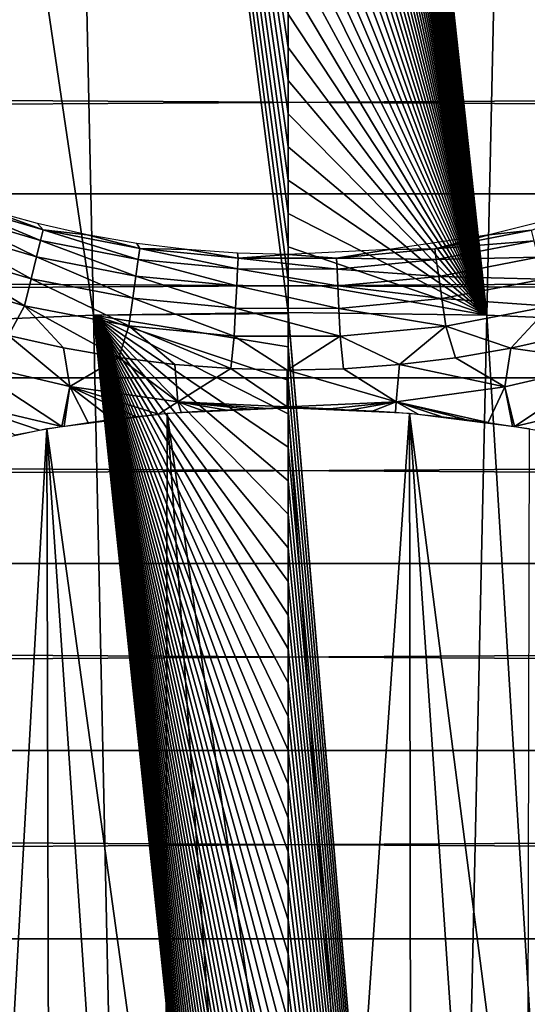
# Model space of a CAD drawing. Header units: millimetres. Extents: x -300 to 300, y -500 to 500.
# Tile 497 of 656: x -2.83 to 2.52, y 91.21 to 101.6. Entities that reach past the tile are written whole.
import ezdxf

# ---------------------------------------------------------------- set-up
doc = ezdxf.new("R2010")
doc.units = ezdxf.units.MM
doc.header["$LTSCALE"] = 81.481481
for name, color, linetype in [('19', 7, 'CONTINUOUS'), ('20', 7, 'CONTINUOUS'), ('34', 7, 'CONTINUOUS'), ('5', 7, 'CONTINUOUS'), ('6', 7, 'CONTINUOUS'), ('61', 7, 'CONTINUOUS'), ('62', 7, 'CONTINUOUS'), ('78', 7, 'CONTINUOUS')]:
    doc.layers.add(name, color=color, linetype=linetype)

msp = doc.modelspace()

# ---------------------------------------------------------------- linework, layer by layer
at = {"layer": '19', "color": 7, "linetype": 'CONTINUOUS'}
for points in [[(2.519, 117.735, 77.228), (0, 117.77, 77.229), (2.093, 98.481, 77.199), (2.519, 117.735, 77.228)], [(2.093, 98.481, 77.199), (0, 117.77, 77.229), (0, 117.703, 77.229), (2.093, 98.481, 77.199)], [(4.135, 98.393, 77.197), (2.519, 117.735, 77.228), (2.093, 98.481, 77.199), (4.135, 98.393, 77.197)], [(4.978, 117.63, 77.225), (2.519, 117.735, 77.228), (4.135, 98.393, 77.197), (4.978, 117.63, 77.225)], [(0, 117.369, 77.229), (2.093, 98.481, 77.199), (0, 117.703, 77.229), (0, 117.369, 77.229)], [(0, 117.035, 77.228), (2.093, 98.481, 77.199), (0, 117.369, 77.229), (0, 117.035, 77.228)], [(0, 116.7, 77.228), (2.093, 98.481, 77.199), (0, 117.035, 77.228), (0, 116.7, 77.228)], [(0, 116.365, 77.227), (2.093, 98.481, 77.199), (0, 116.7, 77.228), (0, 116.365, 77.227)], [(0, 116.03, 77.227), (2.093, 98.481, 77.199), (0, 116.365, 77.227), (0, 116.03, 77.227)], [(0, 115.694, 77.227), (2.093, 98.481, 77.199), (0, 116.03, 77.227), (0, 115.694, 77.227)], [(0, 115.358, 77.226), (2.093, 98.481, 77.199), (0, 115.694, 77.227), (0, 115.358, 77.226)], [(0, 115.022, 77.226), (2.093, 98.481, 77.199), (0, 115.358, 77.226), (0, 115.022, 77.226)], [(0, 114.685, 77.226), (2.093, 98.481, 77.199), (0, 115.022, 77.226), (0, 114.685, 77.226)], [(0, 114.348, 77.225), (2.093, 98.481, 77.199), (0, 114.685, 77.226), (0, 114.348, 77.225)], [(0, 114.011, 77.225), (2.093, 98.481, 77.199), (0, 114.348, 77.225), (0, 114.011, 77.225)], [(0, 113.674, 77.224), (2.093, 98.481, 77.199), (0, 114.011, 77.225), (0, 113.674, 77.224)], [(0, 113.336, 77.224), (2.093, 98.481, 77.199), (0, 113.674, 77.224), (0, 113.336, 77.224)], [(0, 112.998, 77.224), (2.093, 98.481, 77.199), (0, 113.336, 77.224), (0, 112.998, 77.224)], [(0, 112.659, 77.223), (2.093, 98.481, 77.199), (0, 112.998, 77.224), (0, 112.659, 77.223)], [(0, 112.321, 77.223), (2.093, 98.481, 77.199), (0, 112.659, 77.223), (0, 112.321, 77.223)], [(0, 111.981, 77.222), (2.093, 98.481, 77.199), (0, 112.321, 77.223), (0, 111.981, 77.222)], [(0, 111.642, 77.222), (2.093, 98.481, 77.199), (0, 111.981, 77.222), (0, 111.642, 77.222)], [(0, 111.302, 77.221), (2.093, 98.481, 77.199), (0, 111.642, 77.222), (0, 111.302, 77.221)], [(0, 110.962, 77.221), (2.093, 98.481, 77.199), (0, 111.302, 77.221), (0, 110.962, 77.221)], [(0, 110.622, 77.22), (2.093, 98.481, 77.199), (0, 110.962, 77.221), (0, 110.622, 77.22)], [(0, 110.281, 77.22), (2.093, 98.481, 77.199), (0, 110.622, 77.22), (0, 110.281, 77.22)], [(0, 109.94, 77.219), (2.093, 98.481, 77.199), (0, 110.281, 77.22), (0, 109.94, 77.219)], [(0, 109.599, 77.219), (2.093, 98.481, 77.199), (0, 109.94, 77.219), (0, 109.599, 77.219)], [(0, 109.257, 77.218), (2.093, 98.481, 77.199), (0, 109.599, 77.219), (0, 109.257, 77.218)], [(0, 108.915, 77.218), (2.093, 98.481, 77.199), (0, 109.257, 77.218), (0, 108.915, 77.218)], [(0, 108.573, 77.217), (2.093, 98.481, 77.199), (0, 108.915, 77.218), (0, 108.573, 77.217)], [(0, 108.23, 77.217), (2.093, 98.481, 77.199), (0, 108.573, 77.217), (0, 108.23, 77.217)], [(0, 107.887, 77.216), (2.093, 98.481, 77.199), (0, 108.23, 77.217), (0, 107.887, 77.216)], [(0, 107.544, 77.216), (2.093, 98.481, 77.199), (0, 107.887, 77.216), (0, 107.544, 77.216)], [(0, 107.201, 77.215), (2.093, 98.481, 77.199), (0, 107.544, 77.216), (0, 107.201, 77.215)], [(0, 106.857, 77.215), (2.093, 98.481, 77.199), (0, 107.201, 77.215), (0, 106.857, 77.215)], [(0, 106.512, 77.214), (2.093, 98.481, 77.199), (0, 106.857, 77.215), (0, 106.512, 77.214)], [(0, 106.168, 77.214), (2.093, 98.481, 77.199), (0, 106.512, 77.214), (0, 106.168, 77.214)], [(0, 105.823, 77.213), (2.093, 98.481, 77.199), (0, 106.168, 77.214), (0, 105.823, 77.213)], [(0, 105.478, 77.212), (2.093, 98.481, 77.199), (0, 105.823, 77.213), (0, 105.478, 77.212)], [(0, 105.132, 77.212), (2.093, 98.481, 77.199), (0, 105.478, 77.212), (0, 105.132, 77.212)], [(0, 104.786, 77.211), (2.093, 98.481, 77.199), (0, 105.132, 77.212), (0, 104.786, 77.211)], [(0, 104.44, 77.211), (2.093, 98.481, 77.199), (0, 104.786, 77.211), (0, 104.44, 77.211)], [(0, 104.093, 77.21), (2.093, 98.481, 77.199), (0, 104.44, 77.211), (0, 104.093, 77.21)], [(0, 103.746, 77.209), (2.093, 98.481, 77.199), (0, 104.093, 77.21), (0, 103.746, 77.209)], [(0, 103.399, 77.209), (2.093, 98.481, 77.199), (0, 103.746, 77.209), (0, 103.399, 77.209)], [(0, 103.051, 77.208), (2.093, 98.481, 77.199), (0, 103.399, 77.209), (0, 103.051, 77.208)], [(0, 102.703, 77.208), (2.093, 98.481, 77.199), (0, 103.051, 77.208), (0, 102.703, 77.208)], [(0, 102.355, 77.207), (2.093, 98.481, 77.199), (0, 102.703, 77.208), (0, 102.355, 77.207)], [(0, 102.006, 77.206), (2.093, 98.481, 77.199), (0, 102.355, 77.207), (0, 102.006, 77.206)], [(0, 101.657, 77.206), (2.093, 98.481, 77.199), (0, 102.006, 77.206), (0, 101.657, 77.206)], [(0, 101.308, 77.205), (2.093, 98.481, 77.199), (0, 101.657, 77.206), (0, 101.308, 77.205)], [(0, 100.958, 77.204), (2.093, 98.481, 77.199), (0, 101.308, 77.205), (0, 100.958, 77.204)], [(0, 100.608, 77.204), (2.093, 98.481, 77.199), (0, 100.958, 77.204), (0, 100.608, 77.204)], [(0, 100.258, 77.203), (2.093, 98.481, 77.199), (0, 100.608, 77.204), (0, 100.258, 77.203)], [(0, 99.907, 77.202), (2.093, 98.481, 77.199), (0, 100.258, 77.203), (0, 99.907, 77.202)], [(0, 99.556, 77.202), (2.093, 98.481, 77.199), (0, 99.907, 77.202), (0, 99.556, 77.202)], [(0, 99.205, 77.201), (2.093, 98.481, 77.199), (0, 99.556, 77.202), (0, 99.205, 77.201)], [(0, 98.853, 77.2), (2.093, 98.481, 77.199), (0, 99.205, 77.201), (0, 98.853, 77.2)], [(0, 98.51, 77.199), (2.093, 98.481, 77.199), (0, 98.853, 77.2), (0, 98.51, 77.199)], [(2.093, 98.481, 77.199), (0, 98.51, 77.199), (1.667, 79.002, 77.153), (2.093, 98.481, 77.199)], [(1.667, 79.002, 77.153), (0, 98.51, 77.199), (0, 98.501, 77.199), (1.667, 79.002, 77.153)], [(0, 98.148, 77.199), (1.667, 79.002, 77.153), (0, 98.501, 77.199), (0, 98.148, 77.199)], [(3.294, 78.931, 77.152), (2.093, 98.481, 77.199), (1.667, 79.002, 77.153), (3.294, 78.931, 77.152)], [(4.135, 98.393, 77.197), (2.093, 98.481, 77.199), (3.294, 78.931, 77.152), (4.135, 98.393, 77.197)], [(0, 97.796, 77.198), (1.667, 79.002, 77.153), (0, 98.148, 77.199), (0, 97.796, 77.198)], [(0, 97.442, 77.197), (1.667, 79.002, 77.153), (0, 97.796, 77.198), (0, 97.442, 77.197)], [(0, 97.089, 77.197), (1.667, 79.002, 77.153), (0, 97.442, 77.197), (0, 97.089, 77.197)], [(0, 96.735, 77.196), (1.667, 79.002, 77.153), (0, 97.089, 77.197), (0, 96.735, 77.196)], [(0, 96.381, 77.195), (1.667, 79.002, 77.153), (0, 96.735, 77.196), (0, 96.381, 77.195)], [(0, 96.026, 77.194), (1.667, 79.002, 77.153), (0, 96.381, 77.195), (0, 96.026, 77.194)], [(0, 95.671, 77.194), (1.667, 79.002, 77.153), (0, 96.026, 77.194), (0, 95.671, 77.194)], [(0, 95.316, 77.193), (1.667, 79.002, 77.153), (0, 95.671, 77.194), (0, 95.316, 77.193)], [(0, 94.96, 77.192), (1.667, 79.002, 77.153), (0, 95.316, 77.193), (0, 94.96, 77.192)], [(0, 94.604, 77.191), (1.667, 79.002, 77.153), (0, 94.96, 77.192), (0, 94.604, 77.191)], [(0, 94.248, 77.19), (1.667, 79.002, 77.153), (0, 94.604, 77.191), (0, 94.248, 77.19)], [(0, 93.891, 77.19), (1.667, 79.002, 77.153), (0, 94.248, 77.19), (0, 93.891, 77.19)], [(0, 93.534, 77.189), (1.667, 79.002, 77.153), (0, 93.891, 77.19), (0, 93.534, 77.189)], [(0, 93.177, 77.188), (1.667, 79.002, 77.153), (0, 93.534, 77.189), (0, 93.177, 77.188)], [(0, 92.819, 77.187), (1.667, 79.002, 77.153), (0, 93.177, 77.188), (0, 92.819, 77.187)], [(0, 92.46, 77.187), (1.667, 79.002, 77.153), (0, 92.819, 77.187), (0, 92.46, 77.187)], [(0, 92.102, 77.186), (1.667, 79.002, 77.153), (0, 92.46, 77.187), (0, 92.102, 77.186)], [(0, 91.743, 77.185), (1.667, 79.002, 77.153), (0, 92.102, 77.186), (0, 91.743, 77.185)], [(0, 91.384, 77.184), (1.667, 79.002, 77.153), (0, 91.743, 77.185), (0, 91.384, 77.184)], [(0, 91.024, 77.183), (1.667, 79.002, 77.153), (0, 91.384, 77.184), (0, 91.024, 77.183)]]:
    msp.add_3dface(points, dxfattribs=at)
at = {"layer": '20', "color": 7, "linetype": 'CONTINUOUS'}
for points in [[(-4.89, 117.635, 77.225), (-2.055, 98.482, 77.199), (-2.474, 117.736, 77.228), (-4.89, 117.635, 77.225)], [(0, 98.51, 77.199), (0, 98.853, 77.2), (-2.474, 117.736, 77.228), (0, 98.51, 77.199)], [(-2.055, 98.482, 77.199), (0, 98.51, 77.199), (-2.474, 117.736, 77.228), (-2.055, 98.482, 77.199)], [(0, 98.853, 77.2), (0, 99.205, 77.201), (-2.474, 117.736, 77.228), (0, 98.853, 77.2)], [(0, 99.205, 77.201), (0, 99.556, 77.202), (-2.474, 117.736, 77.228), (0, 99.205, 77.201)], [(0, 99.556, 77.202), (0, 99.907, 77.202), (-2.474, 117.736, 77.228), (0, 99.556, 77.202)], [(0, 99.907, 77.202), (0, 100.258, 77.203), (-2.474, 117.736, 77.228), (0, 99.907, 77.202)], [(0, 100.258, 77.203), (0, 100.608, 77.204), (-2.474, 117.736, 77.228), (0, 100.258, 77.203)], [(0, 100.608, 77.204), (0, 100.958, 77.204), (-2.474, 117.736, 77.228), (0, 100.608, 77.204)], [(0, 100.958, 77.204), (0, 101.308, 77.205), (-2.474, 117.736, 77.228), (0, 100.958, 77.204)], [(0, 101.308, 77.205), (0, 101.657, 77.206), (-2.474, 117.736, 77.228), (0, 101.308, 77.205)], [(-4.062, 98.397, 77.197), (-2.055, 98.482, 77.199), (-4.89, 117.635, 77.225), (-4.062, 98.397, 77.197)], [(0, 98.501, 77.199), (0, 98.51, 77.199), (-2.055, 98.482, 77.199), (0, 98.501, 77.199)], [(0, 98.148, 77.199), (0, 98.501, 77.199), (-2.055, 98.482, 77.199), (0, 98.148, 77.199)], [(-4.062, 98.397, 77.197), (-1.637, 79.003, 77.153), (-2.055, 98.482, 77.199), (-4.062, 98.397, 77.197)], [(-3.236, 78.935, 77.152), (-1.637, 79.003, 77.153), (-4.062, 98.397, 77.197), (-3.236, 78.935, 77.152)], [(0, 79.026, 77.154), (0, 79.311, 77.155), (-2.055, 98.482, 77.199), (0, 79.026, 77.154)], [(-1.637, 79.003, 77.153), (0, 79.026, 77.154), (-2.055, 98.482, 77.199), (-1.637, 79.003, 77.153)], [(0, 79.311, 77.155), (0, 79.683, 77.155), (-2.055, 98.482, 77.199), (0, 79.311, 77.155)], [(0, 79.683, 77.155), (0, 80.054, 77.156), (-2.055, 98.482, 77.199), (0, 79.683, 77.155)], [(0, 80.054, 77.156), (0, 80.426, 77.157), (-2.055, 98.482, 77.199), (0, 80.054, 77.156)], [(0, 80.426, 77.157), (0, 80.797, 77.158), (-2.055, 98.482, 77.199), (0, 80.426, 77.157)], [(0, 80.797, 77.158), (0, 81.167, 77.159), (-2.055, 98.482, 77.199), (0, 80.797, 77.158)], [(0, 81.167, 77.159), (0, 81.538, 77.16), (-2.055, 98.482, 77.199), (0, 81.167, 77.159)], [(0, 81.538, 77.16), (0, 81.907, 77.161), (-2.055, 98.482, 77.199), (0, 81.538, 77.16)], [(0, 81.907, 77.161), (0, 82.277, 77.162), (-2.055, 98.482, 77.199), (0, 81.907, 77.161)], [(0, 82.277, 77.162), (0, 82.646, 77.163), (-2.055, 98.482, 77.199), (0, 82.277, 77.162)], [(0, 82.646, 77.163), (0, 83.014, 77.164), (-2.055, 98.482, 77.199), (0, 82.646, 77.163)], [(0, 83.014, 77.164), (0, 83.382, 77.165), (-2.055, 98.482, 77.199), (0, 83.014, 77.164)], [(0, 83.382, 77.165), (0, 83.75, 77.166), (-2.055, 98.482, 77.199), (0, 83.382, 77.165)], [(0, 83.75, 77.166), (0, 84.117, 77.167), (-2.055, 98.482, 77.199), (0, 83.75, 77.166)], [(0, 84.117, 77.167), (0, 84.484, 77.168), (-2.055, 98.482, 77.199), (0, 84.117, 77.167)], [(0, 84.484, 77.168), (0, 84.851, 77.169), (-2.055, 98.482, 77.199), (0, 84.484, 77.168)], [(0, 84.851, 77.169), (0, 85.217, 77.169), (-2.055, 98.482, 77.199), (0, 84.851, 77.169)], [(0, 85.217, 77.169), (0, 85.583, 77.17), (-2.055, 98.482, 77.199), (0, 85.217, 77.169)], [(0, 85.583, 77.17), (0, 85.948, 77.171), (-2.055, 98.482, 77.199), (0, 85.583, 77.17)], [(0, 85.948, 77.171), (0, 86.313, 77.172), (-2.055, 98.482, 77.199), (0, 85.948, 77.171)], [(0, 86.313, 77.172), (0, 86.678, 77.173), (-2.055, 98.482, 77.199), (0, 86.313, 77.172)], [(0, 86.678, 77.173), (0, 87.042, 77.174), (-2.055, 98.482, 77.199), (0, 86.678, 77.173)], [(0, 87.042, 77.174), (0, 87.406, 77.175), (-2.055, 98.482, 77.199), (0, 87.042, 77.174)], [(0, 87.406, 77.175), (0, 87.77, 77.176), (-2.055, 98.482, 77.199), (0, 87.406, 77.175)], [(0, 87.77, 77.176), (0, 88.133, 77.176), (-2.055, 98.482, 77.199), (0, 87.77, 77.176)], [(0, 88.133, 77.176), (0, 88.495, 77.177), (-2.055, 98.482, 77.199), (0, 88.133, 77.176)], [(0, 88.495, 77.177), (0, 88.858, 77.178), (-2.055, 98.482, 77.199), (0, 88.495, 77.177)], [(0, 88.858, 77.178), (0, 89.22, 77.179), (-2.055, 98.482, 77.199), (0, 88.858, 77.178)], [(0, 89.22, 77.179), (0, 89.581, 77.18), (-2.055, 98.482, 77.199), (0, 89.22, 77.179)], [(0, 89.581, 77.18), (0, 89.942, 77.181), (-2.055, 98.482, 77.199), (0, 89.581, 77.18)], [(0, 89.942, 77.181), (0, 90.303, 77.182), (-2.055, 98.482, 77.199), (0, 89.942, 77.181)], [(0, 90.303, 77.182), (0, 90.664, 77.182), (-2.055, 98.482, 77.199), (0, 90.303, 77.182)], [(0, 90.664, 77.182), (0, 91.024, 77.183), (-2.055, 98.482, 77.199), (0, 90.664, 77.182)], [(0, 91.024, 77.183), (0, 91.384, 77.184), (-2.055, 98.482, 77.199), (0, 91.024, 77.183)], [(0, 91.384, 77.184), (0, 91.743, 77.185), (-2.055, 98.482, 77.199), (0, 91.384, 77.184)], [(0, 91.743, 77.185), (0, 92.102, 77.186), (-2.055, 98.482, 77.199), (0, 91.743, 77.185)], [(0, 92.102, 77.186), (0, 92.46, 77.187), (-2.055, 98.482, 77.199), (0, 92.102, 77.186)], [(0, 92.46, 77.187), (0, 92.819, 77.187), (-2.055, 98.482, 77.199), (0, 92.46, 77.187)], [(0, 92.819, 77.187), (0, 93.177, 77.188), (-2.055, 98.482, 77.199), (0, 92.819, 77.187)], [(0, 93.177, 77.188), (0, 93.534, 77.189), (-2.055, 98.482, 77.199), (0, 93.177, 77.188)], [(0, 93.534, 77.189), (0, 93.891, 77.19), (-2.055, 98.482, 77.199), (0, 93.534, 77.189)], [(0, 93.891, 77.19), (0, 94.248, 77.19), (-2.055, 98.482, 77.199), (0, 93.891, 77.19)], [(0, 94.248, 77.19), (0, 94.604, 77.191), (-2.055, 98.482, 77.199), (0, 94.248, 77.19)], [(0, 94.604, 77.191), (0, 94.96, 77.192), (-2.055, 98.482, 77.199), (0, 94.604, 77.191)], [(0, 94.96, 77.192), (0, 95.316, 77.193), (-2.055, 98.482, 77.199), (0, 94.96, 77.192)], [(0, 95.316, 77.193), (0, 95.671, 77.194), (-2.055, 98.482, 77.199), (0, 95.316, 77.193)], [(0, 95.671, 77.194), (0, 96.026, 77.194), (-2.055, 98.482, 77.199), (0, 95.671, 77.194)], [(0, 96.026, 77.194), (0, 96.381, 77.195), (-2.055, 98.482, 77.199), (0, 96.026, 77.194)], [(0, 96.381, 77.195), (0, 96.735, 77.196), (-2.055, 98.482, 77.199), (0, 96.381, 77.195)], [(0, 96.735, 77.196), (0, 97.089, 77.197), (-2.055, 98.482, 77.199), (0, 96.735, 77.196)], [(0, 97.089, 77.197), (0, 97.442, 77.197), (-2.055, 98.482, 77.199), (0, 97.089, 77.197)], [(0, 97.442, 77.197), (0, 97.796, 77.198), (-2.055, 98.482, 77.199), (0, 97.442, 77.197)], [(0, 97.796, 77.198), (0, 98.148, 77.199), (-2.055, 98.482, 77.199), (0, 97.796, 77.198)]]:
    msp.add_3dface(points, dxfattribs=at)
at = {"layer": '34', "color": 7, "linetype": 'CONTINUOUS'}
for points in [[(54.5, 108.5, 501.493), (54.5, 0, 501.493), (-54.5, 108.5, 501.493), (54.5, 108.5, 501.493)], [(-54.5, 108.5, 501.493), (54.5, 0, 501.493), (-54.5, 0, 501.493), (-54.5, 108.5, 501.493)]]:
    msp.add_3dface(points, dxfattribs=at)
at = {"layer": '5', "color": 7, "linetype": 'CONTINUOUS'}
for points in [[(162.074, 99.764, 11), (-162.074, 99.764, 11), (-162.028, 101.693, 11), (162.074, 99.764, 11)], [(162.028, 101.694, 11), (162.074, 99.764, 11), (-162.028, 101.693, 11), (162.028, 101.694, 11)], [(162.118, 97.821, 11), (-162.118, 97.82, 11), (-162.074, 99.764, 11), (162.118, 97.821, 11)], [(162.074, 99.764, 11), (162.118, 97.821, 11), (-162.074, 99.764, 11), (162.074, 99.764, 11)], [(162.162, 95.862, 11), (-162.162, 95.862, 11), (-162.118, 97.82, 11), (162.162, 95.862, 11)], [(162.118, 97.821, 11), (162.162, 95.862, 11), (-162.118, 97.82, 11), (162.118, 97.821, 11)], [(162.204, 93.889, 11), (-162.204, 93.889, 11), (-162.162, 95.862, 11), (162.204, 93.889, 11)], [(162.162, 95.862, 11), (162.204, 93.889, 11), (-162.162, 95.862, 11), (162.162, 95.862, 11)], [(162.245, 91.9, 11), (-162.245, 91.9, 11), (-162.204, 93.889, 11), (162.245, 91.9, 11)], [(162.204, 93.889, 11), (162.245, 91.9, 11), (-162.204, 93.889, 11), (162.204, 93.889, 11)], [(162.286, 89.894, 11), (-162.286, 89.895, 11), (-162.245, 91.9, 11), (162.286, 89.894, 11)], [(162.245, 91.9, 11), (162.286, 89.894, 11), (-162.245, 91.9, 11), (162.245, 91.9, 11)]]:
    msp.add_3dface(points, dxfattribs=at)
at = {"layer": '6', "color": 7, "linetype": 'CONTINUOUS'}
for points in [[(162.028, 101.693, 16), (-162.028, 101.694, 16), (-162.074, 99.764, 16), (162.028, 101.693, 16)], [(162.074, 99.764, 16), (162.028, 101.693, 16), (-162.074, 99.764, 16), (162.074, 99.764, 16)], [(162.118, 97.82, 16), (162.074, 99.764, 16), (-162.118, 97.821, 16), (162.118, 97.82, 16)], [(162.074, 99.764, 16), (-162.074, 99.764, 16), (-162.118, 97.821, 16), (162.074, 99.764, 16)], [(162.118, 97.82, 16), (-162.118, 97.821, 16), (-162.162, 95.862, 16), (162.118, 97.82, 16)], [(162.162, 95.862, 16), (162.118, 97.82, 16), (-162.162, 95.862, 16), (162.162, 95.862, 16)], [(162.204, 93.889, 16), (162.162, 95.862, 16), (-162.204, 93.889, 16), (162.204, 93.889, 16)], [(162.162, 95.862, 16), (-162.162, 95.862, 16), (-162.204, 93.889, 16), (162.162, 95.862, 16)], [(162.245, 91.9, 16), (162.204, 93.889, 16), (-162.245, 91.9, 16), (162.245, 91.9, 16)], [(162.204, 93.889, 16), (-162.204, 93.889, 16), (-162.245, 91.9, 16), (162.204, 93.889, 16)], [(162.286, 89.895, 16), (162.245, 91.9, 16), (-162.286, 89.894, 16), (162.286, 89.895, 16)], [(162.245, 91.9, 16), (-162.245, 91.9, 16), (-162.286, 89.894, 16), (162.245, 91.9, 16)]]:
    msp.add_3dface(points, dxfattribs=at)
at = {"layer": '61', "color": 7, "linetype": 'CONTINUOUS'}
for points in [[(-3.428, 97.995, 545.2), (-2.306, 97.73, 545.2), (-2.95, 98.268, 544.87), (-3.428, 97.995, 545.2)], [(-2.95, 98.268, 544.87), (-2.306, 97.73, 545.2), (-2.371, 98.138, 544.87), (-2.95, 98.268, 544.87)], [(2.349, 98.133, 544.87), (3.406, 97.988, 545.2), (2.928, 98.263, 544.87), (2.349, 98.133, 544.87)], [(-2.371, 98.138, 544.87), (-2.306, 97.73, 545.2), (-1.786, 98.036, 544.87), (-2.371, 98.138, 544.87)], [(1.764, 98.032, 544.87), (2.283, 97.725, 545.2), (2.349, 98.133, 544.87), (1.764, 98.032, 544.87)], [(2.283, 97.725, 545.2), (3.406, 97.988, 545.2), (2.349, 98.133, 544.87), (2.283, 97.725, 545.2)], [(-3.549, 97.583, 545.479), (-2.388, 97.309, 545.479), (-3.428, 97.995, 545.2), (-3.549, 97.583, 545.479)], [(-3.428, 97.995, 545.2), (-2.388, 97.309, 545.479), (-2.306, 97.73, 545.2), (-3.428, 97.995, 545.2)], [(-2.306, 97.73, 545.2), (-1.164, 97.569, 545.2), (-1.786, 98.036, 544.87), (-2.306, 97.73, 545.2)], [(-1.786, 98.036, 544.87), (-1.164, 97.569, 545.2), (-1.197, 97.963, 544.87), (-1.786, 98.036, 544.87)], [(1.174, 97.96, 544.87), (2.283, 97.725, 545.2), (1.764, 98.032, 544.87), (1.174, 97.96, 544.87)], [(3.406, 97.988, 545.2), (2.283, 97.725, 545.2), (2.388, 97.309, 545.479), (3.406, 97.988, 545.2)], [(3.548, 97.582, 545.479), (3.406, 97.988, 545.2), (2.388, 97.309, 545.479), (3.548, 97.582, 545.479)], [(-1.197, 97.963, 544.87), (-1.164, 97.569, 545.2), (-0.605, 97.918, 544.87), (-1.197, 97.963, 544.87)], [(-1.164, 97.569, 545.2), (-0.012, 97.515, 545.2), (-0.605, 97.918, 544.87), (-1.164, 97.569, 545.2)], [(-0.605, 97.918, 544.87), (-0.012, 97.515, 545.2), (-0.011, 97.903, 544.87), (-0.605, 97.918, 544.87)], [(-0.012, 97.515, 545.2), (1.14, 97.567, 545.2), (-0.011, 97.903, 544.87), (-0.012, 97.515, 545.2)], [(-0.011, 97.903, 544.87), (1.14, 97.567, 545.2), (0.582, 97.917, 544.87), (-0.011, 97.903, 544.87)], [(0.582, 97.917, 544.87), (1.14, 97.567, 545.2), (1.174, 97.96, 544.87), (0.582, 97.917, 544.87)], [(1.14, 97.567, 545.2), (2.283, 97.725, 545.2), (1.174, 97.96, 544.87), (1.14, 97.567, 545.2)], [(-2.388, 97.309, 545.479), (-2.365, 97.312, 545.474), (-2.306, 97.73, 545.2), (-2.388, 97.309, 545.479)], [(-2.365, 97.312, 545.474), (-2.11, 97.351, 545.427), (-2.306, 97.73, 545.2), (-2.365, 97.312, 545.474)], [(-1.612, 97.413, 545.343), (-1.369, 97.437, 545.308), (-2.306, 97.73, 545.2), (-1.612, 97.413, 545.343)], [(-2.306, 97.73, 545.2), (-1.369, 97.437, 545.308), (-1.164, 97.569, 545.2), (-2.306, 97.73, 545.2)], [(-1.859, 97.384, 545.383), (-1.612, 97.413, 545.343), (-2.306, 97.73, 545.2), (-1.859, 97.384, 545.383)], [(-2.11, 97.351, 545.427), (-1.859, 97.384, 545.383), (-2.306, 97.73, 545.2), (-2.11, 97.351, 545.427)], [(2.283, 97.725, 545.2), (1.14, 97.567, 545.2), (2.11, 97.351, 545.427), (2.283, 97.725, 545.2)], [(2.365, 97.312, 545.474), (2.283, 97.725, 545.2), (2.11, 97.351, 545.427), (2.365, 97.312, 545.474)], [(2.388, 97.309, 545.479), (2.283, 97.725, 545.2), (2.365, 97.312, 545.474), (2.388, 97.309, 545.479)], [(-2.388, 97.309, 545.479), (-3.549, 97.583, 545.479), (-2.623, 97.269, 545.525), (-2.388, 97.309, 545.479)], [(-2.623, 97.269, 545.525), (-3.549, 97.583, 545.479), (-2.885, 97.22, 545.578), (-2.623, 97.269, 545.525)], [(-1.369, 97.437, 545.308), (-1.131, 97.457, 545.278), (-1.164, 97.569, 545.2), (-1.369, 97.437, 545.308)], [(-0.441, 97.494, 545.222), (-0.22, 97.498, 545.214), (-1.164, 97.569, 545.2), (-0.441, 97.494, 545.222)], [(-1.164, 97.569, 545.2), (-0.22, 97.498, 545.214), (-0.012, 97.515, 545.2), (-1.164, 97.569, 545.2)], [(-0.667, 97.485, 545.235), (-0.441, 97.494, 545.222), (-1.164, 97.569, 545.2), (-0.667, 97.485, 545.235)], [(-0.897, 97.473, 545.254), (-0.667, 97.485, 545.235), (-1.164, 97.569, 545.2), (-0.897, 97.473, 545.254)], [(-1.131, 97.457, 545.278), (-0.897, 97.473, 545.254), (-1.164, 97.569, 545.2), (-1.131, 97.457, 545.278)], [(1.14, 97.567, 545.2), (-0.012, 97.515, 545.2), (0.441, 97.494, 545.222), (1.14, 97.567, 545.2)], [(0.667, 97.485, 545.235), (1.14, 97.567, 545.2), (0.441, 97.494, 545.222), (0.667, 97.485, 545.235)], [(0.897, 97.473, 545.254), (1.14, 97.567, 545.2), (0.667, 97.485, 545.235), (0.897, 97.473, 545.254)], [(1.131, 97.457, 545.278), (1.14, 97.567, 545.2), (0.897, 97.473, 545.254), (1.131, 97.457, 545.278)], [(1.369, 97.437, 545.308), (1.14, 97.567, 545.2), (1.131, 97.457, 545.278), (1.369, 97.437, 545.308)], [(2.11, 97.351, 545.427), (1.14, 97.567, 545.2), (1.859, 97.384, 545.383), (2.11, 97.351, 545.427)], [(1.859, 97.384, 545.383), (1.14, 97.567, 545.2), (1.612, 97.413, 545.343), (1.859, 97.384, 545.383)], [(1.612, 97.413, 545.343), (1.14, 97.567, 545.2), (1.369, 97.437, 545.308), (1.612, 97.413, 545.343)], [(3.548, 97.582, 545.479), (2.388, 97.309, 545.479), (2.623, 97.269, 545.525), (3.548, 97.582, 545.479)], [(-0.22, 97.498, 545.214), (0, 97.5, 545.211), (-0.012, 97.515, 545.2), (-0.22, 97.498, 545.214)], [(-0.012, 97.515, 545.2), (0, 97.5, 545.211), (0.22, 97.498, 545.214), (-0.012, 97.515, 545.2)], [(0.441, 97.494, 545.222), (-0.012, 97.515, 545.2), (0.22, 97.498, 545.214), (0.441, 97.494, 545.222)]]:
    msp.add_3dface(points, dxfattribs=at)
at = {"layer": '62', "color": 7, "linetype": 'CONTINUOUS'}
for points in [[(-3.584, 99.676, 542.64), (-3.622, 99.568, 543.139), (-2.614, 99.271, 543.139), (-3.584, 99.676, 542.64)], [(-3.584, 99.676, 542.64), (-2.586, 99.382, 542.64), (-3.16, 99.591, 542.132), (-3.584, 99.676, 542.64)], [(-2.586, 99.382, 542.64), (-3.584, 99.676, 542.64), (-2.614, 99.271, 543.139), (-2.586, 99.382, 542.64)], [(-3.68, 99.4, 543.619), (-2.656, 99.098, 543.619), (-3.622, 99.568, 543.139), (-3.68, 99.4, 543.619)], [(-3.622, 99.568, 543.139), (-2.656, 99.098, 543.619), (-2.614, 99.271, 543.139), (-3.622, 99.568, 543.139)], [(-3.16, 99.591, 542.132), (-2.586, 99.382, 542.64), (-2.645, 99.448, 542.132), (-3.16, 99.591, 542.132)], [(3.156, 99.59, 542.132), (2.121, 99.331, 542.132), (2.566, 99.378, 542.64), (3.156, 99.59, 542.132)], [(-2.645, 99.448, 542.132), (-2.586, 99.382, 542.64), (-2.123, 99.331, 542.132), (-2.645, 99.448, 542.132)], [(-3.758, 99.175, 544.072), (-2.712, 98.867, 544.072), (-3.68, 99.4, 543.619), (-3.758, 99.175, 544.072)], [(-3.68, 99.4, 543.619), (-2.712, 98.867, 544.072), (-2.656, 99.098, 543.619), (-3.68, 99.4, 543.619)], [(-2.586, 99.382, 542.64), (-2.614, 99.271, 543.139), (-1.582, 99.071, 543.139), (-2.586, 99.382, 542.64)], [(-2.586, 99.382, 542.64), (-1.565, 99.185, 542.64), (-2.123, 99.331, 542.132), (-2.586, 99.382, 542.64)], [(-1.565, 99.185, 542.64), (-2.586, 99.382, 542.64), (-1.582, 99.071, 543.139), (-1.565, 99.185, 542.64)], [(-2.123, 99.331, 542.132), (-1.565, 99.185, 542.64), (-1.597, 99.24, 542.132), (-2.123, 99.331, 542.132)], [(2.121, 99.331, 542.132), (1.066, 99.174, 542.132), (1.545, 99.182, 542.64), (2.121, 99.331, 542.132)], [(2.566, 99.378, 542.64), (2.121, 99.331, 542.132), (1.545, 99.182, 542.64), (2.566, 99.378, 542.64)], [(2.566, 99.378, 542.64), (1.545, 99.182, 542.64), (2.593, 99.266, 543.139), (2.566, 99.378, 542.64)], [(-2.656, 99.098, 543.619), (-1.607, 98.895, 543.619), (-2.614, 99.271, 543.139), (-2.656, 99.098, 543.619)], [(-2.614, 99.271, 543.139), (-1.607, 98.895, 543.619), (-1.582, 99.071, 543.139), (-2.614, 99.271, 543.139)], [(-1.597, 99.24, 542.132), (-1.565, 99.185, 542.64), (-1.067, 99.175, 542.132), (-1.597, 99.24, 542.132)], [(1.545, 99.182, 542.64), (1.561, 99.068, 543.139), (2.593, 99.266, 543.139), (1.545, 99.182, 542.64)], [(1.561, 99.068, 543.139), (2.635, 99.093, 543.619), (2.593, 99.266, 543.139), (1.561, 99.068, 543.139)], [(-3.854, 98.898, 544.492), (-2.781, 98.582, 544.492), (-3.758, 99.175, 544.072), (-3.854, 98.898, 544.492)], [(-3.758, 99.175, 544.072), (-2.781, 98.582, 544.492), (-2.712, 98.867, 544.072), (-3.758, 99.175, 544.072)], [(-1.565, 99.185, 542.64), (-1.582, 99.071, 543.139), (-0.536, 98.97, 543.139), (-1.565, 99.185, 542.64)], [(-1.565, 99.185, 542.64), (-0.53, 99.085, 542.64), (-1.067, 99.175, 542.132), (-1.565, 99.185, 542.64)], [(-0.53, 99.085, 542.64), (-1.565, 99.185, 542.64), (-0.536, 98.97, 543.139), (-0.53, 99.085, 542.64)], [(-1.067, 99.175, 542.132), (-0.53, 99.085, 542.64), (-0.534, 99.135, 542.132), (-1.067, 99.175, 542.132)], [(-0.53, 99.085, 542.64), (0, 99.122, 542.132), (-0.534, 99.135, 542.132), (-0.53, 99.085, 542.64)], [(0.51, 99.084, 542.64), (0, 99.122, 542.132), (-0.53, 99.085, 542.64), (0.51, 99.084, 542.64)], [(1.066, 99.174, 542.132), (0, 99.122, 542.132), (0.51, 99.084, 542.64), (1.066, 99.174, 542.132)], [(1.545, 99.182, 542.64), (1.066, 99.174, 542.132), (0.51, 99.084, 542.64), (1.545, 99.182, 542.64)], [(1.545, 99.182, 542.64), (0.51, 99.084, 542.64), (1.561, 99.068, 543.139), (1.545, 99.182, 542.64)], [(-2.712, 98.867, 544.072), (-1.641, 98.66, 544.072), (-2.656, 99.098, 543.619), (-2.712, 98.867, 544.072)], [(-2.656, 99.098, 543.619), (-1.641, 98.66, 544.072), (-1.607, 98.895, 543.619), (-2.656, 99.098, 543.619)], [(-1.607, 98.895, 543.619), (-0.544, 98.792, 543.619), (-1.582, 99.071, 543.139), (-1.607, 98.895, 543.619)], [(-1.582, 99.071, 543.139), (-0.544, 98.792, 543.619), (-0.536, 98.97, 543.139), (-1.582, 99.071, 543.139)], [(-0.53, 99.085, 542.64), (-0.536, 98.97, 543.139), (0.515, 98.969, 543.139), (-0.53, 99.085, 542.64)], [(0.51, 99.084, 542.64), (-0.53, 99.085, 542.64), (0.515, 98.969, 543.139), (0.51, 99.084, 542.64)], [(0.51, 99.084, 542.64), (0.515, 98.969, 543.139), (1.561, 99.068, 543.139), (0.51, 99.084, 542.64)], [(0.515, 98.969, 543.139), (1.587, 98.892, 543.619), (1.561, 99.068, 543.139), (0.515, 98.969, 543.139)], [(1.587, 98.892, 543.619), (2.635, 99.093, 543.619), (1.561, 99.068, 543.139), (1.587, 98.892, 543.619)], [(1.587, 98.892, 543.619), (2.691, 98.862, 544.072), (2.635, 99.093, 543.619), (1.587, 98.892, 543.619)], [(-0.544, 98.792, 543.619), (0.523, 98.791, 543.619), (-0.536, 98.97, 543.139), (-0.544, 98.792, 543.619)], [(-0.536, 98.97, 543.139), (0.523, 98.791, 543.619), (0.515, 98.969, 543.139), (-0.536, 98.97, 543.139)], [(0.523, 98.791, 543.619), (1.587, 98.892, 543.619), (0.515, 98.969, 543.139), (0.523, 98.791, 543.619)], [(-3.854, 98.898, 544.492), (-2.95, 98.268, 544.87), (-2.781, 98.582, 544.492), (-3.854, 98.898, 544.492)], [(-2.781, 98.582, 544.492), (-1.683, 98.369, 544.492), (-2.712, 98.867, 544.072), (-2.781, 98.582, 544.492)], [(-2.712, 98.867, 544.072), (-1.683, 98.369, 544.492), (-1.641, 98.66, 544.072), (-2.712, 98.867, 544.072)], [(-1.641, 98.66, 544.072), (-0.556, 98.555, 544.072), (-1.607, 98.895, 543.619), (-1.641, 98.66, 544.072)], [(-1.607, 98.895, 543.619), (-0.556, 98.555, 544.072), (-0.544, 98.792, 543.619), (-1.607, 98.895, 543.619)], [(0.523, 98.791, 543.619), (1.62, 98.657, 544.072), (1.587, 98.892, 543.619), (0.523, 98.791, 543.619)], [(1.62, 98.657, 544.072), (2.691, 98.862, 544.072), (1.587, 98.892, 543.619), (1.62, 98.657, 544.072)], [(1.62, 98.657, 544.072), (2.76, 98.576, 544.492), (2.691, 98.862, 544.072), (1.62, 98.657, 544.072)], [(-0.556, 98.555, 544.072), (0.535, 98.554, 544.072), (-0.544, 98.792, 543.619), (-0.556, 98.555, 544.072)], [(-0.544, 98.792, 543.619), (0.535, 98.554, 544.072), (0.523, 98.791, 543.619), (-0.544, 98.792, 543.619)], [(0.535, 98.554, 544.072), (1.62, 98.657, 544.072), (0.523, 98.791, 543.619), (0.535, 98.554, 544.072)], [(-1.683, 98.369, 544.492), (-0.57, 98.262, 544.492), (-1.641, 98.66, 544.072), (-1.683, 98.369, 544.492)], [(-1.641, 98.66, 544.072), (-0.57, 98.262, 544.492), (-0.556, 98.555, 544.072), (-1.641, 98.66, 544.072)], [(0.535, 98.554, 544.072), (1.662, 98.366, 544.492), (1.62, 98.657, 544.072), (0.535, 98.554, 544.072)], [(1.662, 98.366, 544.492), (2.76, 98.576, 544.492), (1.62, 98.657, 544.072), (1.662, 98.366, 544.492)], [(-2.95, 98.268, 544.87), (-2.371, 98.138, 544.87), (-2.781, 98.582, 544.492), (-2.95, 98.268, 544.87)], [(-2.371, 98.138, 544.87), (-1.786, 98.036, 544.87), (-2.781, 98.582, 544.492), (-2.371, 98.138, 544.87)], [(-2.781, 98.582, 544.492), (-1.786, 98.036, 544.87), (-1.683, 98.369, 544.492), (-2.781, 98.582, 544.492)], [(-0.57, 98.262, 544.492), (0.548, 98.261, 544.492), (-0.556, 98.555, 544.072), (-0.57, 98.262, 544.492)], [(-0.556, 98.555, 544.072), (0.548, 98.261, 544.492), (0.535, 98.554, 544.072), (-0.556, 98.555, 544.072)], [(0.548, 98.261, 544.492), (1.662, 98.366, 544.492), (0.535, 98.554, 544.072), (0.548, 98.261, 544.492)], [(1.662, 98.366, 544.492), (2.349, 98.133, 544.87), (2.76, 98.576, 544.492), (1.662, 98.366, 544.492)], [(2.349, 98.133, 544.87), (2.928, 98.263, 544.87), (2.76, 98.576, 544.492), (2.349, 98.133, 544.87)], [(-1.786, 98.036, 544.87), (-1.197, 97.963, 544.87), (-1.683, 98.369, 544.492), (-1.786, 98.036, 544.87)], [(-1.197, 97.963, 544.87), (-0.605, 97.918, 544.87), (-1.683, 98.369, 544.492), (-1.197, 97.963, 544.87)], [(-1.683, 98.369, 544.492), (-0.605, 97.918, 544.87), (-0.57, 98.262, 544.492), (-1.683, 98.369, 544.492)], [(0.548, 98.261, 544.492), (1.174, 97.96, 544.87), (1.662, 98.366, 544.492), (0.548, 98.261, 544.492)], [(1.174, 97.96, 544.87), (1.764, 98.032, 544.87), (1.662, 98.366, 544.492), (1.174, 97.96, 544.87)], [(1.764, 98.032, 544.87), (2.349, 98.133, 544.87), (1.662, 98.366, 544.492), (1.764, 98.032, 544.87)], [(-0.605, 97.918, 544.87), (-0.011, 97.903, 544.87), (-0.57, 98.262, 544.492), (-0.605, 97.918, 544.87)], [(-0.57, 98.262, 544.492), (-0.011, 97.903, 544.87), (0.548, 98.261, 544.492), (-0.57, 98.262, 544.492)], [(-0.011, 97.903, 544.87), (0.582, 97.917, 544.87), (0.548, 98.261, 544.492), (-0.011, 97.903, 544.87)], [(0.582, 97.917, 544.87), (1.174, 97.96, 544.87), (0.548, 98.261, 544.492), (0.582, 97.917, 544.87)]]:
    msp.add_3dface(points, dxfattribs=at)
at = {"layer": '78', "color": 7, "linetype": 'CONTINUOUS'}
for points in [[(-1.278, 97.445, 546.493), (0, 88.369, 546.493), (0, 97.5, 546.493), (-1.278, 97.445, 546.493)], [(0, 88.369, 546.493), (0.651, 88.333, 546.493), (0, 97.5, 546.493), (0, 88.369, 546.493)], [(0, 97.5, 546.493), (0.651, 88.333, 546.493), (1.278, 97.445, 546.493), (0, 97.5, 546.493)], [(-2.546, 97.282, 546.493), (-1.294, 88.225, 546.493), (-1.278, 97.445, 546.493), (-2.546, 97.282, 546.493)], [(-1.294, 88.225, 546.493), (-0.651, 88.333, 546.493), (-1.278, 97.445, 546.493), (-1.294, 88.225, 546.493)], [(-0.651, 88.333, 546.493), (0, 88.369, 546.493), (-1.278, 97.445, 546.493), (-0.651, 88.333, 546.493)], [(0.651, 88.333, 546.493), (1.294, 88.225, 546.493), (1.278, 97.445, 546.493), (0.651, 88.333, 546.493)], [(1.921, 88.046, 546.493), (2.524, 87.799, 546.493), (1.278, 97.445, 546.493), (1.921, 88.046, 546.493)], [(1.278, 97.445, 546.493), (2.524, 87.799, 546.493), (2.546, 97.282, 546.493), (1.278, 97.445, 546.493)], [(1.294, 88.225, 546.493), (1.921, 88.046, 546.493), (1.278, 97.445, 546.493), (1.294, 88.225, 546.493)], [(-3.796, 97.012, 546.493), (-3.096, 87.486, 546.493), (-2.546, 97.282, 546.493), (-3.796, 97.012, 546.493)], [(-3.096, 87.486, 546.493), (-2.524, 87.799, 546.493), (-2.546, 97.282, 546.493), (-3.096, 87.486, 546.493)], [(-1.921, 88.046, 546.493), (-1.294, 88.225, 546.493), (-2.546, 97.282, 546.493), (-1.921, 88.046, 546.493)], [(-2.524, 87.799, 546.493), (-1.921, 88.046, 546.493), (-2.546, 97.282, 546.493), (-2.524, 87.799, 546.493)]]:
    msp.add_3dface(points, dxfattribs=at)

doc.saveas('drawing.dxf')
